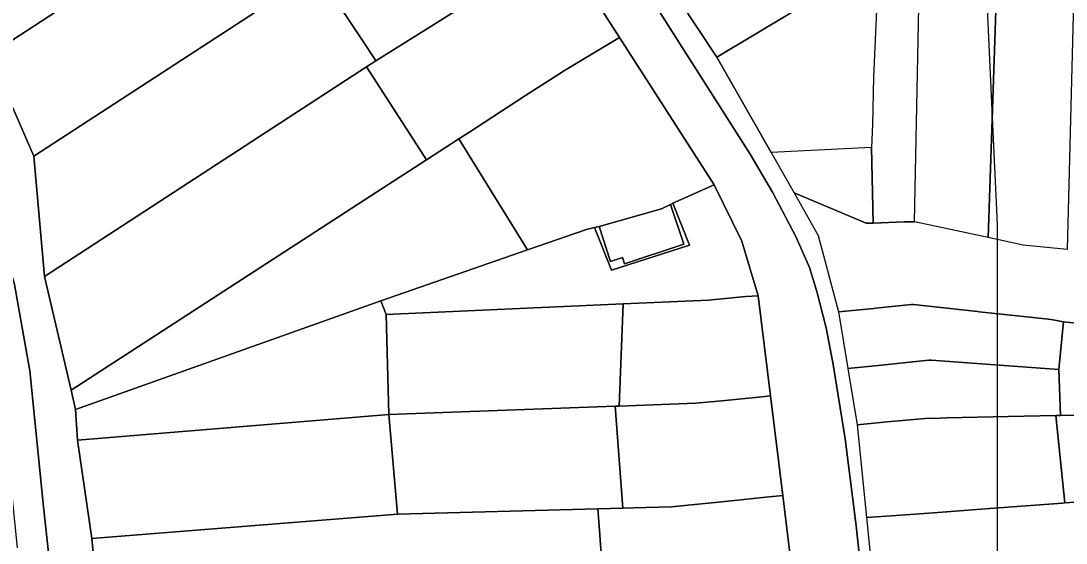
# Model space of a CAD drawing. Extents: x -521939 to -516426, y -1197857 to -1189551.
# Drawn here: x -520049.5 to -519882.8, y -1192052 to -1191968.7 of the extents above; entities that cross this region are included whole.
import ezdxf

# ---------------------------------------------------------------- set-up
doc = ezdxf.new("R2010")
doc.units = 0
for name, color, linetype in [('95560013', 7, 'Continuous'), ('95590013', 7, 'Continuous'), ('95630013', 7, 'Continuous'), ('95640013', 7, 'Continuous'), ('95660013', 7, 'Continuous')]:
    doc.layers.add(name, color=color, linetype=linetype)

msp = doc.modelspace()

# ---------------------------------------------------------------- linework, layer by layer
at = {"layer": '95560013'}
msp.add_lwpolyline([(-519989.4, -1192047.4), (-520038.17, -1192051.31), (-520040.45, -1192035.64), (-519990.77, -1192031.55)], close=True, dxfattribs=at)
at = {"layer": '95590013'}
for points in [[(-519891.95, -1191898.17), (-519892.75, -1191928.55), (-519893.85, -1191963.92), (-519895.18, -1192003.27), (-519906.95, -1192000.77), (-519906.17, -1191963.85), (-519904.54, -1191915.19), (-519904.72, -1191902.76), (-519904.28, -1191895.42), (-519904.37, -1191884.78), (-519891.83, -1191884.84)], [(-519879.34, -1191905.96), (-519880.11, -1191932.38), (-519881.64, -1191967.82), (-519882.57, -1192005.19), (-519889.6, -1192004.5), (-519895.18, -1192003.27), (-519893.85, -1191963.92), (-519892.75, -1191928.55), (-519891.95, -1191898.17), (-519879.09, -1191897.17)], [(-520054.46, -1191974.14), (-520057.98, -1191968.6), (-520028.75, -1191937.49), (-520023.97, -1191944.31), (-520019.18, -1191951.14)], [(-520047.42, -1191990.31), (-520054.46, -1191974.14), (-520019.18, -1191951.14), (-520012.39, -1191946.73), (-520002.29, -1191960.9)], [(-519994.37, -1191976.07), (-520045.7, -1192009.5), (-520047.42, -1191990.31), (-520002.29, -1191960.9), (-519995, -1191971.86), (-519993.01, -1191974.86), (-519992.84, -1191975.11)], [(-519984.78, -1191990.88), (-519992.78, -1191996.05), (-520041.45, -1192027.63), (-520045.7, -1192009.5), (-519994.37, -1191976.07)], [(-519992.06, -1192013.41), (-520040.74, -1192030.74), (-520041.45, -1192027.63), (-519992.78, -1191996.05), (-519984.78, -1191990.88), (-519979.64, -1191987.56), (-519968.69, -1192005.28)], [(-519931.87, -1192012.61), (-519933.83, -1192012.71), (-519939.8, -1192013.27), (-519953.39, -1192013.89), (-519991.22, -1192015.6), (-519992.06, -1192013.41), (-519968.69, -1192005.28), (-519959.28, -1192002), (-519957.96, -1192001.72), (-519955.26, -1192008.53), (-519942.82, -1192004.53), (-519945.47, -1191997.84), (-519938.91, -1191994.89), (-519934.5, -1192003.88)], [(-520040.45, -1192035.64), (-520040.74, -1192030.74), (-519992.06, -1192013.41), (-519991.22, -1192015.6), (-519990.77, -1192031.55)], [(-519991.22, -1192015.6), (-519953.39, -1192013.89), (-519954.05, -1192030.19), (-519954.66, -1192030.21), (-519990.77, -1192031.55)], [(-519990.77, -1192031.55), (-519954.66, -1192030.21), (-519953.46, -1192046.47), (-519957.46, -1192046.57), (-519989.4, -1192047.4)], [(-519988.1, -1192063.56), (-520036.61, -1192067.31), (-520038.17, -1192051.31), (-519989.4, -1192047.4), (-519957.46, -1192046.57), (-519957.21, -1192050.05), (-519956.35, -1192061.76), (-519956.31, -1192062.26)]]:
    msp.add_lwpolyline(points, close=True, dxfattribs=at)
for points in [[(-519912.63, -1191944.22), (-519912.61, -1191958.61), (-519913.48, -1191977.7), (-519913.66, -1191985.25), (-519913.78, -1191988.96)], [(-519906.95, -1192000.77), (-519906.17, -1191963.85)], [(-519913.78, -1191988.96), (-519929.81, -1191989.73)], [(-519929.81, -1191989.73), (-519926.15, -1191996.16)], [(-519913.56, -1192000.98), (-519913.78, -1191988.96)], [(-519913.78, -1191988.96), (-519913.56, -1192000.98)], [(-519926.15, -1191996.16), (-519914.65, -1192001.02), (-519913.56, -1192000.98)], [(-519913.56, -1192000.98), (-519908.61, -1192000.82), (-519906.95, -1192000.77)], [(-519883.16, -1192016.74), (-519883.92, -1192024.33)], [(-519881.18, -1192016.95), (-519883.16, -1192016.74)], [(-519883.92, -1192024.33), (-519883.65, -1192031.67)], [(-519883.65, -1192031.67), (-519884.42, -1192031.69)], [(-519884.42, -1192031.69), (-519882.95, -1192045.64)], [(-519883.65, -1192031.67), (-519847.66, -1192030.89)], [(-519847.66, -1192030.89), (-519883.65, -1192031.67)], [(-519882.95, -1192045.64), (-519877.27, -1192045.22)]]:
    msp.add_lwpolyline(points, dxfattribs=at)
at = {"layer": '95630013'}
for points in [[(-520203.95, -1191777.85), (-520185.99, -1191830.46), (-520173.54, -1191860.15), (-520153.55, -1191907.81), (-520120.2, -1191926.19), (-520087.95, -1191943.96), (-520073.07, -1191952.16), (-520064.17, -1191960.26), (-520060.15, -1191966.67), (-520057.98, -1191968.6), (-520054.46, -1191974.14), (-520047.42, -1191990.31), (-520045.7, -1192009.5), (-520041.45, -1192027.63), (-520040.74, -1192030.74), (-520040.45, -1192035.64), (-520038.17, -1192051.31), (-520036.61, -1192067.31)], [(-520035.65, -1192139.81), (-520045.89, -1192046.26), (-520048.04, -1192024.54), (-520050.49, -1192010.79), (-520053.59, -1192000.14), (-520066.59, -1191973.96), (-520065.72, -1191970.89), (-520069.51, -1191964.99), (-520160.5, -1191911.69), (-520167.61, -1191896.22), (-520208.83, -1191780.88)]]:
    msp.add_lwpolyline(points, dxfattribs=at)
at = {"layer": '95640013'}
for points in [[(-519926.02, -1192060.18), (-519927.96, -1192044.44), (-519929.91, -1192028.54), (-519931.87, -1192012.61), (-519934.5, -1192003.88), (-519938.91, -1191994.89), (-519954, -1191971.37), (-519963.53, -1191956.53), (-519972.8, -1191941.71), (-519982.66, -1191927.42), (-519987.91, -1191919.82), (-519998.7, -1191904.19), (-520000.5, -1191901.98), (-520005.16, -1191895.35), (-520007.5, -1191891.48), (-520019.56, -1191819.22), (-520018.47, -1191812.73), (-520016.05, -1191807.34), (-520014.11, -1191805.56), (-520008.78, -1191801.57)], [(-519990.79, -1191899.38), (-519933.13, -1191990.02), (-519929.61, -1191996.06), (-519925.88, -1192003.11), (-519923.7, -1192008.08), (-519922.52, -1192011.89), (-519921.04, -1192017.68), (-519919.89, -1192023.56), (-519917.98, -1192035.41), (-519916.23, -1192049.3), (-519914.69, -1192063.46)], [(-519914.69, -1192063.46), (-519916.23, -1192049.3), (-519917.98, -1192035.41), (-519919.89, -1192023.56), (-519921.04, -1192017.68), (-519922.52, -1192011.89), (-519923.7, -1192008.08), (-519925.88, -1192003.11), (-519929.61, -1191996.06), (-519933.13, -1191990.02), (-519990.79, -1191899.38)], [(-519950.46, -1191956.33), (-519938.46, -1191974.54), (-519929.81, -1191989.73), (-519926.15, -1191996.16), (-519922.3, -1192002.97), (-519919.05, -1192015.17), (-519917.56, -1192024.18), (-519916.07, -1192033.16), (-519914.59, -1192047.98), (-519913.06, -1192063.26)], [(-520050, -1192052.77), (-520050.85, -1192044.4), (-520053.58, -1192024.28), (-520055.59, -1192014.2), (-520058.25, -1192004.27), (-520065.48, -1191985.04), (-520069.93, -1191975.99), (-520074.25, -1191974.62), (-520065.72, -1191970.89), (-520066.59, -1191973.96), (-520053.59, -1192000.14), (-520050.49, -1192010.79), (-520048.04, -1192024.54), (-520045.89, -1192046.26), (-520035.65, -1192139.81)], [(-519914.65, -1192001.02), (-519926.15, -1191996.16)], [(-519926.15, -1191996.16), (-519922.3, -1192002.97), (-519919.05, -1192015.17)], [(-519913.56, -1192000.98), (-519914.65, -1192001.02)], [(-519906.95, -1192000.77), (-519908.61, -1192000.82), (-519913.56, -1192000.98)], [(-519895.18, -1192003.27), (-519906.95, -1192000.77)], [(-519882.57, -1192005.19), (-519889.6, -1192004.5), (-519895.18, -1192003.27)], [(-519896.88, -1192015.12), (-519907.12, -1192013.97), (-519907.43, -1192014), (-519913.14, -1192014.58), (-519913.44, -1192014.61), (-519919.05, -1192015.17)], [(-519919.05, -1192015.17), (-519913.44, -1192014.61), (-519913.14, -1192014.58)], [(-519919.05, -1192015.17), (-519917.56, -1192024.18)], [(-519913.14, -1192014.58), (-519907.43, -1192014), (-519907.12, -1192013.97), (-519896.88, -1192015.12)], [(-519883.16, -1192016.74), (-519885.16, -1192016.38), (-519888.56, -1192016), (-519896.64, -1192015.14), (-519896.88, -1192015.12)], [(-519896.88, -1192015.12), (-519896.64, -1192015.14)], [(-519896.64, -1192015.14), (-519888.56, -1192016), (-519885.16, -1192016.38), (-519883.16, -1192016.74)], [(-519883.92, -1192024.33), (-519883.16, -1192016.74)], [(-519883.16, -1192016.74), (-519881.18, -1192016.95)], [(-519883.92, -1192024.33), (-519904.3, -1192022.84), (-519904.64, -1192022.87), (-519906.19, -1192023.03), (-519912.22, -1192023.64), (-519917.56, -1192024.18)], [(-519917.56, -1192024.18), (-519912.22, -1192023.64), (-519906.19, -1192023.03)], [(-519906.19, -1192023.03), (-519904.64, -1192022.87)], [(-519904.64, -1192022.87), (-519904.3, -1192022.84)], [(-519904.3, -1192022.84), (-519883.92, -1192024.33)], [(-519917.56, -1192024.18), (-519916.07, -1192033.16)], [(-519883.65, -1192031.67), (-519883.92, -1192024.33)], [(-519916.07, -1192033.16), (-519911.29, -1192032.71), (-519905.22, -1192032.14)], [(-519905.22, -1192032.14), (-519911.29, -1192032.71), (-519916.07, -1192033.16)], [(-519884.42, -1192031.69), (-519889.45, -1192031.8), (-519901.85, -1192032.07), (-519902.85, -1192032.09), (-519905.22, -1192032.14)], [(-519905.22, -1192032.14), (-519902.85, -1192032.09), (-519901.85, -1192032.07)], [(-519901.85, -1192032.07), (-519889.45, -1192031.8), (-519884.42, -1192031.69)], [(-519884.42, -1192031.69), (-519883.65, -1192031.67)], [(-519882.95, -1192045.64), (-519884.42, -1192031.69)], [(-519916.07, -1192033.16), (-519914.59, -1192047.98)], [(-519877.27, -1192045.22), (-519882.95, -1192045.64)], [(-519909.88, -1192047.63), (-519903.89, -1192047.19), (-519894.91, -1192046.53), (-519883.35, -1192045.67), (-519882.95, -1192045.64)], [(-519894.91, -1192046.53), (-519903.89, -1192047.19), (-519909.88, -1192047.63)], [(-519883.35, -1192045.67), (-519894.91, -1192046.53)], [(-519882.95, -1192045.64), (-519883.35, -1192045.67)], [(-519914.59, -1192047.98), (-519909.88, -1192047.63)], [(-519909.88, -1192047.63), (-519914.59, -1192047.98)], [(-519914.59, -1192047.98), (-519913.06, -1192063.26)]]:
    msp.add_lwpolyline(points, dxfattribs=at)
for points in [[(-519938.46, -1191974.54), (-519950.46, -1191956.33), (-519921.16, -1191938.66), (-519921.05, -1191943.97), (-519920.62, -1191963.78)], [(-519968.94, -1191959.95), (-519973.96, -1191963.24), (-519992.84, -1191975.11), (-519993.01, -1191974.86), (-519995, -1191971.86), (-520002.29, -1191960.9), (-519984.95, -1191949.6), (-519983.28, -1191948.51), (-519978.25, -1191945.23), (-519972.8, -1191941.71), (-519963.53, -1191956.53)], [(-519913.78, -1191988.96), (-519929.81, -1191989.73), (-519938.46, -1191974.54), (-519920.62, -1191963.78), (-519921.05, -1191943.97), (-519912.63, -1191944.22), (-519912.61, -1191958.61), (-519913.48, -1191977.7), (-519913.66, -1191985.25)], [(-519978.2, -1191986.63), (-519979.64, -1191987.56), (-519984.78, -1191990.88), (-519994.37, -1191976.07), (-519992.84, -1191975.11), (-519973.96, -1191963.24), (-519968.94, -1191959.95), (-519963.53, -1191956.53), (-519954, -1191971.37), (-519963.05, -1191976.83), (-519963.27, -1191976.97), (-519968.97, -1191980.66)], [(-519968.69, -1192005.28), (-519979.64, -1191987.56), (-519978.2, -1191986.63), (-519968.97, -1191980.66), (-519963.27, -1191976.97), (-519963.05, -1191976.83), (-519954, -1191971.37), (-519938.91, -1191994.89), (-519945.47, -1191997.84), (-519945.87, -1191998.03), (-519947.28, -1191998.71), (-519957.24, -1192001.52), (-519957.96, -1192001.72), (-519959.28, -1192002)], [(-519957.96, -1192001.72), (-519957.24, -1192001.52), (-519955.44, -1192007.1), (-519953.54, -1192006.48), (-519953.22, -1192007.48), (-519943.74, -1192004.34), (-519945.87, -1191998.03), (-519945.47, -1191997.84), (-519942.82, -1192004.53), (-519955.26, -1192008.53)], [(-519957.24, -1192001.52), (-519947.28, -1191998.71), (-519945.87, -1191998.03), (-519943.74, -1192004.34), (-519953.22, -1192007.48), (-519953.54, -1192006.48), (-519955.44, -1192007.1)], [(-519938.28, -1192029.4), (-519941.86, -1192029.74), (-519954.05, -1192030.19), (-519953.39, -1192013.89), (-519939.8, -1192013.27), (-519933.83, -1192012.71), (-519931.87, -1192012.61), (-519929.91, -1192028.54), (-519932.31, -1192028.79)], [(-519953.46, -1192046.47), (-519954.66, -1192030.21), (-519954.05, -1192030.19), (-519941.86, -1192029.74), (-519938.28, -1192029.4), (-519932.31, -1192028.79), (-519929.91, -1192028.54), (-519927.96, -1192044.44), (-519930.68, -1192044.72), (-519936.65, -1192045.34), (-519940.4, -1192045.73), (-519945.7, -1192046.27), (-519951.76, -1192046.43)], [(-519957.46, -1192046.57), (-519953.46, -1192046.47), (-519951.76, -1192046.43), (-519945.7, -1192046.27), (-519940.4, -1192045.73), (-519936.65, -1192045.34), (-519930.68, -1192044.72), (-519927.96, -1192044.44), (-519926.02, -1192060.18), (-519929.04, -1192060.52), (-519935, -1192061.19), (-519942.89, -1192061.71), (-519952.31, -1192062.1), (-519956.31, -1192062.26), (-519956.35, -1192061.76), (-519957.21, -1192050.05)]]:
    msp.add_lwpolyline(points, close=True, dxfattribs=at)
at = {"layer": '95660013'}
for points in [[(-519923.11, -1191796.1), (-519917.4, -1191808.59), (-519915.4, -1191822.13), (-519915.24, -1191823.24), (-519911.57, -1191823.51), (-519910.05, -1191823.62), (-519908.82, -1191823.71), (-519903.59, -1191824.12), (-519902.96, -1191824.17), (-519902.4, -1191824.21), (-519900.75, -1191824.32), (-519898.84, -1191884.81), (-519898.19, -1191905.25), (-519894.53, -1191984.16), (-519893.8, -1192000), (-519893.73, -1192001.49), (-519893.73, -1192003.59), (-519893.73, -1192015.8), (-519893.73, -1192023.61), (-519893.73, -1192031.89), (-519893.73, -1192046.44), (-519893.73, -1192047.12), (-519893.73, -1192061.14)], [(-519879.47, -1191825.92), (-519888.05, -1191825.3), (-519888.8, -1191825.24), (-519891.77, -1191825.01), (-519900.75, -1191824.32), (-519898.84, -1191884.81), (-519898.19, -1191905.25), (-519894.53, -1191984.16), (-519893.8, -1192000), (-519893.73, -1192001.49), (-519893.73, -1192003.59), (-519893.73, -1192015.8), (-519893.73, -1192023.61), (-519893.73, -1192031.89), (-519893.73, -1192046.44), (-519893.73, -1192047.12), (-519893.73, -1192061.14)]]:
    msp.add_lwpolyline(points, dxfattribs=at)

doc.saveas('drawing.dxf')
